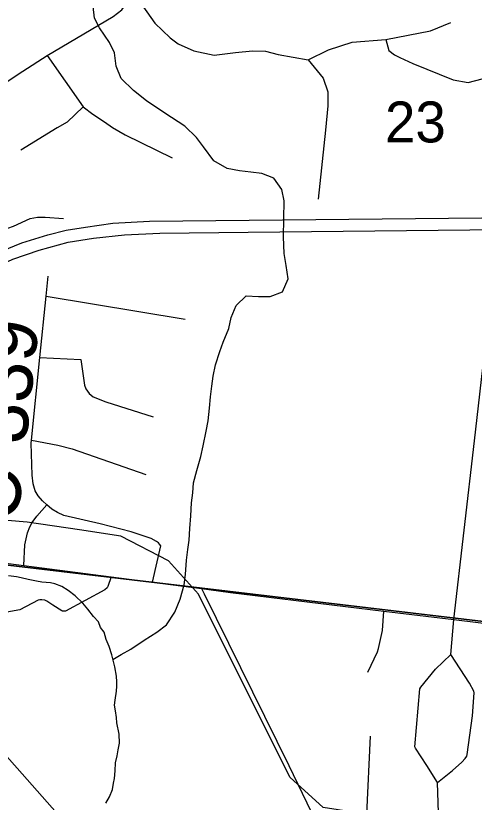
# Model space of a CAD drawing. Extents: x 0 to 34, y 0 to 22.
# Drawn here: x 2.9265 to 3.1612, y 18.9053 to 19.3075 of the extents above; entities that cross this region are included whole.
import ezdxf

# ---------------------------------------------------------------- set-up
doc = ezdxf.new("R2010")
doc.units = 0
for name, color, linetype in [('GM_X_City_Street', 7, 'Continuous'), ('GM_X_County_Road', 7, 'Continuous'), ('GM_X_County_Road_Text', 7, 'Continuous'), ('GM_X_Interstate_Route', 7, 'Continuous'), ('GM_X_Minor_River', 7, 'Continuous'), ('GM_X_Rail_Line', 7, 'Continuous'), ('GM_X_Section', 7, 'Continuous'), ('GM_X_Section_Text', 7, 'Continuous'), ('GM_X_Township_Road', 7, 'Continuous')]:
    doc.layers.add(name, color=color, linetype=linetype)

msp = doc.modelspace()

# ---------------------------------------------------------------- linework, layer by layer
at = {"layer": 'GM_X_City_Street'}
for p, q in [((2.94215, 19.16415), (3.01328, 19.15235)), ((2.93893, 19.13267), (2.9598, 19.13172)), ((2.99656, 19.01787), (3.00073, 19.03643)), ((3.10614, 18.89922), (3.10805, 18.9392))]:
    msp.add_line(p, q, dxfattribs=at)
for points in [[(3.00073, 19.03643), (3.00011, 19.0373), (2.99952, 19.03802), (2.99858, 19.03864), (2.99588, 19.04017), (2.98553, 19.04367), (2.96968, 19.0477), (2.95118, 19.05198), (2.94794, 19.05343), (2.94499, 19.05519), (2.94247, 19.05744), (2.94016, 19.05949), (2.93798, 19.06205), (2.93649, 19.06453), (2.93545, 19.06821), (2.93498, 19.07255), (2.93444, 19.08889), (2.9346, 19.09044), (2.93893, 19.13267), (2.94215, 19.16415), (2.9432, 19.17433)], [(3.15071, 18.99879), (3.16126, 19.09019), (3.16694, 19.13938)], [(2.9598, 19.13172), (2.96168, 19.11857), (2.96245, 19.11667), (2.96412, 19.11434), (2.96512, 19.11346), (2.96611, 19.11262), (2.97256, 19.11012), (2.99686, 19.10245)], [(2.9346, 19.09044), (2.94808, 19.08797), (2.95544, 19.08606), (2.99309, 19.07292)], [(2.93064, 19.02643), (2.93125, 19.03693), (2.93254, 19.04317), (2.93379, 19.04624), (2.93495, 19.04842), (2.93731, 19.05159), (2.94247, 19.05744)], [(2.9753, 19.02063), (2.97366, 19.0157), (2.97323, 19.01494), (2.9721, 19.01403), (2.95193, 19.00312), (2.95115, 19.00298), (2.95041, 19.00297), (2.95003, 19.00313), (2.94555, 19.00612), (2.94246, 19.00817), (2.94144, 19.00869), (2.93979, 19.0089), (2.93887, 19.00885), (2.93802, 19.00858), (2.92861, 19.00369), (2.92194, 19.00252)], [(3.02154, 19.01463), (3.03644, 19.01261), (3.11491, 19.00312), (3.15071, 18.99879), (3.18669, 18.99443), (3.22267, 18.99008), (3.26892, 18.98448), (3.28804, 18.98214), (3.3348, 18.9624)], [(3.10678, 18.9719), (3.11159, 18.98222), (3.11214, 18.98399), (3.11359, 18.99), (3.11414, 18.99317), (3.11491, 19.00312)], [(3.14305, 18.89478), (3.1424, 18.91549), (3.14995, 18.92157), (3.15481, 18.92581), (3.15647, 18.92778), (3.15728, 18.92891), (3.15756, 18.92972), (3.16033, 18.9496), (3.16107, 18.96122), (3.16102, 18.96212), (3.15866, 18.96617), (3.14915, 18.98085), (3.15071, 18.99879)], [(3.1424, 18.91549), (3.13692, 18.92419), (3.13102, 18.93305), (3.13084, 18.93338), (3.13075, 18.93369), (3.13333, 18.96341), (3.13376, 18.96414), (3.14137, 18.97346), (3.14915, 18.98085)]]:
    msp.add_lwpolyline(points, dxfattribs=at)
at = {"layer": 'GM_X_County_Road'}
msp.add_line((3.06622, 18.92409), (3.0777, 18.90045), dxfattribs=at)
for points in [[(2.93023, 19.27917), (2.94256, 19.28724), (2.97646, 19.30714), (2.98089, 19.31047), (2.98265, 19.3131), (2.98757, 19.31806), (2.98806, 19.32312)], [(2.90089, 19.2535), (2.90104, 19.25397), (2.9038, 19.25819), (2.90762, 19.26352), (2.91379, 19.26842), (2.93023, 19.27917)], [(2.90172, 19.03018), (2.93064, 19.02643), (2.9753, 19.02063), (2.99656, 19.01787), (3.02154, 19.01463)], [(3.02154, 19.01463), (3.02291, 19.01186), (3.06622, 18.92409)]]:
    msp.add_lwpolyline(points, dxfattribs=at)
at = {"layer": 'GM_X_Interstate_Route'}
for points in [[(3.04551, 19.19687), (3.28827, 19.19936), (3.30154, 19.19958), (3.31229, 19.20013), (3.3283, 19.202), (3.34508, 19.20551), (3.35868, 19.21001), (3.37531, 19.21635), (3.38478, 19.22119), (3.40441, 19.23325), (3.41987, 19.24575), (3.43171, 19.25738), (3.44051, 19.2663), (3.44383, 19.27087), (3.44871, 19.27723), (3.45386, 19.28518), (3.4616, 19.29828), (3.46746, 19.31128), (3.47256, 19.32383), (3.47751, 19.34016)], [(2.86843, 19.1559), (2.87684, 19.16247), (2.88613, 19.16941), (2.89116, 19.17258), (2.89521, 19.17514), (2.90695, 19.18155), (2.91929, 19.18709), (2.92956, 19.19133), (2.94286, 19.19543), (2.9524, 19.19778), (2.96216, 19.19943), (2.97615, 19.2014), (2.9949, 19.2025), (3.28403, 19.20541)], [(2.80803, 19.096), (2.84384, 19.1269), (2.87257, 19.15025), (2.88098, 19.15682), (2.89027, 19.16375), (2.89962, 19.17019), (2.91059, 19.17645), (2.92506, 19.18303), (2.93844, 19.18763), (2.95336, 19.19169), (2.9663, 19.19377), (2.9822, 19.19553), (3.00018, 19.1964), (3.04551, 19.19687)]]:
    msp.add_lwpolyline(points, dxfattribs=at)
at = {"layer": 'GM_X_Minor_River'}
for points in [[(2.97626, 18.9783), (2.98042, 18.98084), (2.9854, 18.98359), (2.99232, 18.98821), (2.99866, 18.99228), (3.00366, 18.99598), (3.00796, 19.00255), (3.01073, 19.00915), (3.01277, 19.01653), (3.01344, 19.02184), (3.01395, 19.02905), (3.01463, 19.03455), (3.01528, 19.03929), (3.01559, 19.04537), (3.01609, 19.05182), (3.0164, 19.05847), (3.01707, 19.06359), (3.01754, 19.06871), (3.01918, 19.07495), (3.02121, 19.08214), (3.02245, 19.08763), (3.02392, 19.09501), (3.02496, 19.10032), (3.02565, 19.10677), (3.02614, 19.11265), (3.02682, 19.11815), (3.02748, 19.12327), (3.02872, 19.12895), (3.03094, 19.13575), (3.03274, 19.14066), (3.03552, 19.14764), (3.03677, 19.15313), (3.03935, 19.15935), (3.04437, 19.1642), (3.05082, 19.16388), (3.0567, 19.16396), (3.063, 19.16631), (3.06597, 19.17291), (3.06496, 19.17977), (3.06394, 19.18587), (3.06353, 19.19443), (3.06387, 19.21286), (3.06265, 19.21859), (3.05859, 19.22437), (3.05237, 19.22677), (3.04688, 19.22744), (3.04101, 19.22812), (3.03478, 19.22938), (3.02783, 19.23332), (3.02265, 19.24045), (3.01895, 19.24527), (3.01298, 19.25108), (3.00623, 19.25539), (2.99968, 19.2597), (2.99349, 19.264), (2.98676, 19.26926), (2.98043, 19.27546), (2.97789, 19.28178), (2.97707, 19.28845), (2.97451, 19.29382), (2.96934, 19.30133), (2.96678, 19.30632), (2.96613, 19.31223)], [(2.9727, 18.90482), (2.97454, 18.90816), (2.97601, 18.9119), (2.97652, 18.91511), (2.977, 18.91756), (2.97734, 18.92135), (2.9775, 18.92552), (2.9784, 18.9291), (2.9789, 18.93212), (2.97961, 18.93551), (2.97941, 18.94008), (2.97831, 18.94602), (2.97803, 18.94869), (2.9776, 18.95213), (2.97714, 18.955), (2.97743, 18.95746), (2.978, 18.96219), (2.97828, 18.96465), (2.97818, 18.96693), (2.9781, 18.96979), (2.97715, 18.97458), (2.97569, 18.98072), (2.97433, 18.98496), (2.97277, 18.98863), (2.97177, 18.99229), (2.96996, 18.99464), (2.96894, 18.99754), (2.96639, 19.0003), (2.96349, 19.00403), (2.96077, 19.00719), (2.95692, 19.01096), (2.95342, 19.01357), (2.95008, 19.01561), (2.94653, 19.01709), (2.94426, 19.01757), (2.93991, 19.01794), (2.93708, 19.01843), (2.93293, 19.01918), (2.92935, 19.02009), (2.9269, 19.02057), (2.92274, 19.02112)]]:
    msp.add_lwpolyline(points, dxfattribs=at)
at = {"layer": 'GM_X_Rail_Line'}
for points in [[(3.60814, 18.84411), (3.10148, 18.89993), (3.08381, 18.90261), (3.06684, 18.91815), (3.02008, 19.01178), (3.00463, 19.02884), (2.98028, 19.04141), (2.95907, 19.04455), (2.93237, 19.04848), (2.86797, 19.05398), (2.84205, 19.04376), (2.82869, 19.02805), (2.82778, 19.02696)], [(2.95413, 18.8923), (2.86525, 18.99268)]]:
    msp.add_lwpolyline(points, dxfattribs=at)
at = {"layer": 'GM_X_Section'}
for points in [[(2.88606, 19.54156), (3.38246, 19.48109), (3.33585, 18.97757), (2.84187, 19.03609)], [(2.84187, 19.03609), (3.33585, 18.97757), (3.29405, 18.47716), (2.79274, 18.52978)]]:
    msp.add_lwpolyline(points, close=True, dxfattribs=at)
at = {"layer": 'GM_X_Township_Road'}
for points in [[(2.98757, 19.31806), (2.99361, 19.30944), (2.9977, 19.30378), (3.00556, 19.29623), (3.00959, 19.29308), (3.0177, 19.2895), (3.02809, 19.28729), (3.0389, 19.28875), (3.04776, 19.28954), (3.05426, 19.28934), (3.06085, 19.28766), (3.07611, 19.28501), (3.08379, 19.27556), (3.08615, 19.26857), (3.08615, 19.26138), (3.08497, 19.24898), (3.08135, 19.21364)], [(3.11599, 19.29535), (3.13883, 19.29978), (3.14913, 19.30401)], [(3.07611, 19.28501), (3.08665, 19.29003), (3.09866, 19.29397), (3.11599, 19.29535)], [(3.11599, 19.29535), (3.11737, 19.28974), (3.12042, 19.28747), (3.12312, 19.28618)], [(2.94256, 19.28724), (2.96096, 19.261), (2.96599, 19.25723), (2.97191, 19.25333), (2.97606, 19.25031), (2.9826, 19.24666), (3.00663, 19.23483)], [(3.12312, 19.28618), (3.12967, 19.28304), (3.15034, 19.27467), (3.15803, 19.2733), (3.16521, 19.27526), (3.17427, 19.2796)], [(2.96096, 19.261), (2.95291, 19.25308), (2.94769, 19.25024), (2.92913, 19.23873)], [(2.89393, 19.19998), (2.91375, 19.19821), (2.91635, 19.19821), (2.92255, 19.19894), (2.92531, 19.19986), (2.93391, 19.2039), (2.93771, 19.20456), (2.94161, 19.20442), (2.95098, 19.20379)]]:
    msp.add_lwpolyline(points, dxfattribs=at)

# ---------------------------------------------------------------- texts
at = {"layer": 'GM_X_County_Road_Text'}
msp.add_text('C-339', height=0.028409, rotation=83.9329, dxfattribs=at).set_placement((2.9275, 19.04786))
at = {"layer": 'GM_X_Section_Text'}
msp.add_text('23', height=0.020928, rotation=0, dxfattribs=at).set_placement((3.11546, 19.24273))

doc.saveas('drawing.dxf')
